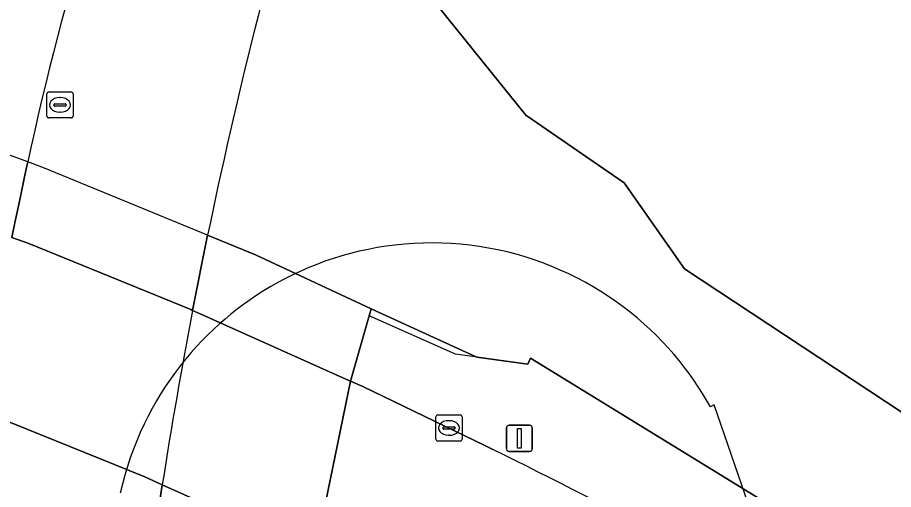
# Model space of a CAD drawing. Extents: x 155018 to 156648, y 383979 to 385733.
# Drawn here: x 155894.03 to 155927.65, y 385083.99 to 385102.1 of the extents above; entities that cross this region are included whole.
import ezdxf

# ---------------------------------------------------------------- set-up
doc = ezdxf.new("R2010")
doc.units = 0
for name, color, linetype in [('IMGEO_Dek', 7, 'Continuous'), ('IMGEO_Groenvoorziening', 7, 'Continuous'), ('IMGEO_Hek', 7, 'Continuous'), ('IMGEO_Kolk', 7, 'Continuous'), ('IMGEO_Lichtmast', 7, 'Continuous'), ('IMGEO_OVBaan_gesloten', 7, 'Continuous'), ('IMGEO_Pand_overbouw', 7, 'Continuous'), ('IMGEO_Parkeervlak_open', 7, 'Continuous'), ('IMGEO_Rijbaan_lokaal_gesloten', 7, 'Continuous'), ('IMGEO_Rioolput', 7, 'Continuous'), ('IMGEO_Terreindeel_gesloten', 7, 'Continuous'), ('IMGEO_Voetpad_gesloten', 7, 'Continuous')]:
    doc.layers.add(name, color=color, linetype=linetype)

msp = doc.modelspace()

# ---------------------------------------------------------------- linework, layer by layer
at = {"layer": 'IMGEO_Dek'}
msp.add_lwpolyline([(155892.799, 385083.806), (155899.131, 385081.128), (155900.009, 385080.757), (155904.187, 385078.806), (155905.067, 385078.41), (155905.111, 385078.766), (155905.451, 385081.539), (155906.801, 385088.146), (155907.516, 385090.649), (155907.594, 385090.923), (155903.161, 385092.992), (155901.322, 385093.749), (155895.067, 385096.322), (155894.416, 385096.56), (155885.855, 385099.685)], dxfattribs=at)
at = {"layer": 'IMGEO_Groenvoorziening'}
for points in [[(155901.322, 385093.749), (155903.161, 385092.992), (155907.594, 385090.923), (155911.658, 385089.066), (155913.611, 385088.792), (155913.711, 385089.032), (155948.512, 385067.663), (155960.854, 385057.636), (155962.259, 385058.451), (155964.991, 385060.034), (155965.116, 385060.107), (155962.6, 385062.537), (155958.964, 385065.39), (155953.818, 385069.753), (155946.082, 385075.132), (155938.159, 385080.659), (155931.214, 385084.804), (155919.621, 385092.45), (155917.311, 385095.76), (155913.537, 385098.356), (155909.864, 385102.917), (155914.489, 385121.931), (155915.014, 385125.636), (155910.498, 385124.837)], [(155909.864, 385102.917), (155913.537, 385098.356), (155917.311, 385095.76), (155919.621, 385092.45), (155931.214, 385084.804), (155938.159, 385080.659), (155946.082, 385075.132), (155953.818, 385069.753), (155958.964, 385065.39), (155962.6, 385062.537), (155965.116, 385060.107)]]:
    msp.add_lwpolyline(points, dxfattribs=at)
msp.add_arc((156093.741, 385053.852), 196.511, 158.82465, 168.28615, dxfattribs=at)
at = {"layer": 'IMGEO_Hek'}
for points in [[(155894.416, 385096.56), (155885.855, 385099.685)], [(155895.067, 385096.322), (155894.416, 385096.56)], [(155901.322, 385093.749), (155895.067, 385096.322)], [(155903.161, 385092.992), (155901.322, 385093.749)], [(155907.594, 385090.923), (155903.161, 385092.992)], [(155907.516, 385090.649), (155907.594, 385090.923)], [(155910.835, 385089.182), (155907.516, 385090.649)], [(155913.611, 385088.792), (155910.835, 385089.182)], [(155913.711, 385089.032), (155913.611, 385088.792)], [(155948.512, 385067.663), (155913.711, 385089.032)]]:
    msp.add_lwpolyline(points, dxfattribs=at)
at = {"layer": 'IMGEO_Kolk'}
for p, q in [((155910.086, 385085.922), (155910.086, 385086.774)), ((155910.161, 385086.848), (155911.013, 385086.848)), ((155911.087, 385086.774), (155911.087, 385085.922)), ((155910.574, 385086.628), (155910.599, 385086.628)), ((155910.345, 385086.342), (155910.345, 385086.354)), ((155910.783, 385086.305), (155910.385, 385086.305)), ((155910.388, 385086.391), (155910.786, 385086.391)), ((155910.829, 385086.354), (155910.829, 385086.342)), ((155911.013, 385085.848), (155910.161, 385085.848)), ((155910.597, 385086.068), (155910.572, 385086.068))]:
    msp.add_line(p, q, dxfattribs=at)
for points in [[(155910.086, 385085.922), (155910.086, 385086.774)], [(155910.161, 385086.848), (155911.013, 385086.848)], [(155911.087, 385086.774), (155911.087, 385085.922)], [(155911.013, 385085.848), (155910.161, 385085.848)]]:
    msp.add_lwpolyline(points, dxfattribs=at)
for centre, radius, start, end in [((155910.163, 385086.772), 0.0765, 91.552, 178.448), ((155910.163, 385086.772), 0.0765, 91.552, 178.448), ((155911.011, 385086.772), 0.0765, 1.552, 88.448), ((155911.011, 385086.772), 0.0765, 1.552, 88.448), ((155910.385, 385086.351), 0.0403, 85.8775, 175.7526), ((155910.382, 385086.341), 0.0366, 178.938, 274.7102), ((155910.786, 385086.348), 0.043, 264.8664, 352.4533), ((155910.79, 385086.353), 0.0386, 1.7309, 96.639), ((155910.163, 385085.924), 0.0765, 181.552, 268.448), ((155910.163, 385085.924), 0.0765, 181.552, 268.448), ((155911.011, 385085.924), 0.0765, 271.552, 358.448), ((155911.011, 385085.924), 0.0765, 271.552, 358.448)]:
    msp.add_arc(centre, radius, start, end, dxfattribs=at)
for centre, major_axis, ratio, start_param, end_param in [((155910.573, 385086.348), (-0.387, 0.002), 0.722429, 4.712389, 7.853982), ((155910.598, 385086.348), (-0.39, 0.002), 0.717154, 1.570796, 4.712389)]:
    msp.add_ellipse(centre, major_axis=major_axis, ratio=ratio, start_param=start_param, end_param=end_param, dxfattribs=at)
at = {"layer": 'IMGEO_Lichtmast'}
for p, q in [((155912.891, 385086.45), (155913.681, 385086.45)), ((155913.681, 385086.45), (155912.891, 385086.45)), ((155912.791, 385085.55), (155912.791, 385086.35)), ((155912.791, 385086.35), (155912.791, 385085.55)), ((155913.781, 385086.35), (155913.781, 385085.55)), ((155913.781, 385085.55), (155913.781, 385086.35)), ((155913.681, 385085.45), (155912.891, 385085.45)), ((155912.891, 385085.45), (155913.681, 385085.45))]:
    msp.add_line(p, q, dxfattribs=at)
msp.add_lwpolyline([(155913.211, 385086.325), (155913.361, 385086.325), (155913.361, 385085.575), (155913.211, 385085.575), (155913.211, 385086.325)], dxfattribs=at)
for centre, start, end in [((155912.891, 385086.35), 90, 180), ((155912.891, 385086.35), 90, 180), ((155913.681, 385086.35), 0, 90), ((155913.681, 385086.35), 360, 90), ((155912.891, 385085.55), 180, 270), ((155912.891, 385085.55), 180, 270), ((155913.681, 385085.55), 270, 0), ((155913.681, 385085.55), 270, 0)]:
    msp.add_arc(centre, 0.1, start, end, dxfattribs=at)
at = {"layer": 'IMGEO_OVBaan_gesloten'}
for points in [[(155892.605, 385087.024), (155898.912, 385084.471), (155899.582, 385084.171), (155905.224, 385081.641), (155905.451, 385081.539), (155906.801, 385088.146), (155906.621, 385088.227), (155901.042, 385090.723), (155900.744, 385090.856), (155900.672, 385090.888), (155894.456, 385093.426), (155893.806, 385093.659)], [(155912.249, 385085.534), (155912.12, 385085.598), (155911.991, 385085.661), (155907.275, 385087.945), (155906.801, 385088.146), (155905.451, 385081.539), (155905.923, 385081.302), (155909.043, 385079.881), (155909.75, 385079.559), (155911.022, 385078.979)]]:
    msp.add_lwpolyline(points, dxfattribs=at)
msp.add_arc((155808.304, 384874.585), 235.168, 56.09426, 63.76841, dxfattribs=at)
at = {"layer": 'IMGEO_Pand_overbouw'}
msp.add_lwpolyline([(155922.87, 385081.107), (155920.766, 385087.234), (155920.622, 385087.153), (155920.474, 385087.411), (155920.319, 385087.669), (155920.155, 385087.925), (155919.983, 385088.18), (155919.803, 385088.433), (155919.614, 385088.684), (155919.417, 385088.932), (155919.212, 385089.178), (155918.998, 385089.421), (155918.776, 385089.659), (155918.546, 385089.894), (155918.308, 385090.125), (155918.061, 385090.35), (155917.806, 385090.571), (155917.544, 385090.786), (155917.273, 385090.995), (155916.995, 385091.198), (155916.71, 385091.394), (155916.417, 385091.583), (155916.118, 385091.764), (155915.812, 385091.938), (155915.499, 385092.103), (155915.181, 385092.261), (155914.857, 385092.409), (155914.527, 385092.548), (155914.193, 385092.679), (155913.854, 385092.799), (155913.511, 385092.91), (155913.164, 385093.011), (155912.814, 385093.101), (155912.461, 385093.181), (155912.105, 385093.251), (155911.748, 385093.311), (155911.39, 385093.359), (155911.03, 385093.397), (155910.67, 385093.425), (155910.31, 385093.441), (155909.95, 385093.447), (155909.591, 385093.443), (155909.234, 385093.428), (155908.878, 385093.403), (155908.525, 385093.367), (155908.174, 385093.322), (155907.826, 385093.267), (155907.482, 385093.202), (155907.142, 385093.127), (155906.806, 385093.044), (155906.475, 385092.952), (155906.148, 385092.851), (155905.827, 385092.742), (155905.511, 385092.625), (155905.201, 385092.5), (155904.896, 385092.368), (155904.598, 385092.229), (155904.307, 385092.083), (155904.022, 385091.931), (155903.743, 385091.773), (155903.472, 385091.609), (155903.207, 385091.44), (155902.949, 385091.267), (155902.699, 385091.088), (155902.456, 385090.906), (155902.219, 385090.719), (155901.991, 385090.529), (155901.766, 385090.334), (155901.544, 385090.13), (155901.325, 385089.919), (155901.109, 385089.701), (155900.896, 385089.474), (155900.687, 385089.24), (155900.482, 385088.998), (155900.282, 385088.748), (155900.086, 385088.491), (155899.896, 385088.227), (155899.711, 385087.955), (155899.532, 385087.676), (155899.359, 385087.389), (155899.193, 385087.096), (155899.034, 385086.797), (155898.882, 385086.49), (155898.738, 385086.178), (155898.602, 385085.86), (155898.474, 385085.536), (155898.355, 385085.206), (155898.245, 385084.872), (155898.144, 385084.533), (155898.052, 385084.19), (155897.97, 385083.843)], dxfattribs=at)
at = {"layer": 'IMGEO_Parkeervlak_open'}
for points in [[(155894.416, 385096.56), (155894.346, 385096.226), (155894.07, 385094.917), (155893.937, 385094.288), (155893.806, 385093.659)], [(155900.744, 385090.856), (155901.322, 385093.749)], [(155898.883, 385079.289), (155898.964, 385079.902), (155899.047, 385080.515), (155899.131, 385081.128), (155899.582, 385084.171)]]:
    msp.add_lwpolyline(points, dxfattribs=at)
for centre, radius, start, end in [((156093.741, 385053.852), 196.511, 158.82465, 168.28615), ((156015.276, 385070.241), 123.693, 158.57904, 167.71496), ((156093.383, 385053.928), 196.146, 169.1482, 171.13032)]:
    msp.add_arc(centre, radius, start, end, dxfattribs=at)
at = {"layer": 'IMGEO_Rijbaan_lokaal_gesloten'}
msp.add_lwpolyline([(155893.806, 385093.659), (155893.937, 385094.288), (155894.07, 385094.917), (155894.346, 385096.226), (155894.416, 385096.56)], dxfattribs=at)
msp.add_arc((156015.276, 385070.241), 123.693, 158.57904, 167.71496, dxfattribs=at)
at = {"layer": 'IMGEO_Rioolput'}
for p, q in [((155895.231, 385099.243), (155896.083, 385099.243)), ((155895.156, 385098.317), (155895.156, 385099.169)), ((155895.644, 385099.023), (155895.669, 385099.023)), ((155896.157, 385099.169), (155896.157, 385098.317)), ((155895.415, 385098.737), (155895.415, 385098.749)), ((155895.853, 385098.7), (155895.455, 385098.7)), ((155895.458, 385098.786), (155895.856, 385098.786)), ((155895.899, 385098.749), (155895.899, 385098.737)), ((155896.083, 385098.243), (155895.231, 385098.243)), ((155895.667, 385098.463), (155895.642, 385098.463))]:
    msp.add_line(p, q, dxfattribs=at)
for points in [[(155895.231, 385099.243), (155896.083, 385099.243)], [(155895.156, 385098.317), (155895.156, 385099.169)], [(155896.157, 385099.169), (155896.157, 385098.317)], [(155896.083, 385098.243), (155895.231, 385098.243)]]:
    msp.add_lwpolyline(points, dxfattribs=at)
for centre, radius, start, end in [((155895.233, 385099.167), 0.0765, 91.552, 178.448), ((155895.233, 385099.167), 0.0765, 91.552, 178.448), ((155896.081, 385099.167), 0.0765, 1.552, 88.448), ((155896.081, 385099.167), 0.0765, 1.552, 88.448), ((155895.455, 385098.746), 0.0403, 85.8775, 175.7526), ((155895.452, 385098.736), 0.0366, 178.938, 274.7102), ((155895.856, 385098.743), 0.043, 264.8664, 352.4533), ((155895.86, 385098.748), 0.0386, 1.7309, 96.639), ((155895.233, 385098.319), 0.0765, 181.552, 268.448), ((155895.233, 385098.319), 0.0765, 181.552, 268.448), ((155896.081, 385098.319), 0.0765, 271.552, 358.448), ((155896.081, 385098.319), 0.0765, 271.552, 358.448)]:
    msp.add_arc(centre, radius, start, end, dxfattribs=at)
for centre, major_axis, ratio, start_param, end_param in [((155895.643, 385098.743), (-0.387, 0.002), 0.722429, 4.712389, 7.853982), ((155895.668, 385098.743), (-0.39, 0.002), 0.717154, 1.570796, 4.712389)]:
    msp.add_ellipse(centre, major_axis=major_axis, ratio=ratio, start_param=start_param, end_param=end_param, dxfattribs=at)
at = {"layer": 'IMGEO_Terreindeel_gesloten'}
for points in [[(155906.801, 385088.146), (155907.516, 385090.649), (155907.594, 385090.923), (155903.161, 385092.992), (155901.322, 385093.749), (155900.744, 385090.856)], [(155899.582, 385084.171), (155899.131, 385081.128), (155899.047, 385080.515), (155898.964, 385079.902), (155898.883, 385079.289), (155898.958, 385078.142), (155899.175, 385077.08), (155899.442, 385076.184), (155899.039, 385075.51), (155905.501, 385072.168), (155904.187, 385078.806), (155905.067, 385078.41), (155905.111, 385078.766), (155905.451, 385081.539), (155906.801, 385088.146)]]:
    msp.add_lwpolyline(points, dxfattribs=at)
msp.add_arc((156093.383, 385053.928), 196.146, 169.1482, 171.13032, dxfattribs=at)
at = {"layer": 'IMGEO_Voetpad_gesloten'}
for points in [[(155893.806, 385093.659), (155894.456, 385093.426), (155900.672, 385090.888), (155900.744, 385090.856), (155901.042, 385090.723), (155906.621, 385088.227), (155906.801, 385088.146), (155907.516, 385090.649), (155907.594, 385090.923), (155903.161, 385092.992), (155901.322, 385093.749), (155895.067, 385096.322), (155894.416, 385096.56), (155885.855, 385099.685)], [(155913.711, 385089.032), (155913.611, 385088.792), (155911.658, 385089.066), (155907.594, 385090.923), (155907.516, 385090.649), (155906.801, 385088.146), (155907.275, 385087.945), (155911.991, 385085.661), (155912.12, 385085.598), (155912.249, 385085.534)], [(155957.4, 385055.414), (155960.929, 385057.492), (155960.854, 385057.636), (155948.512, 385067.663), (155913.711, 385089.032)], [(155892.799, 385083.806), (155899.131, 385081.128), (155900.009, 385080.757), (155904.187, 385078.806), (155905.067, 385078.41), (155905.111, 385078.766), (155905.451, 385081.539), (155905.224, 385081.641), (155899.582, 385084.171), (155898.912, 385084.471), (155892.605, 385087.024)]]:
    msp.add_lwpolyline(points, dxfattribs=at)
msp.add_arc((155808.304, 384874.585), 235.168, 56.09426, 63.76841, dxfattribs=at)

doc.saveas('drawing.dxf')
